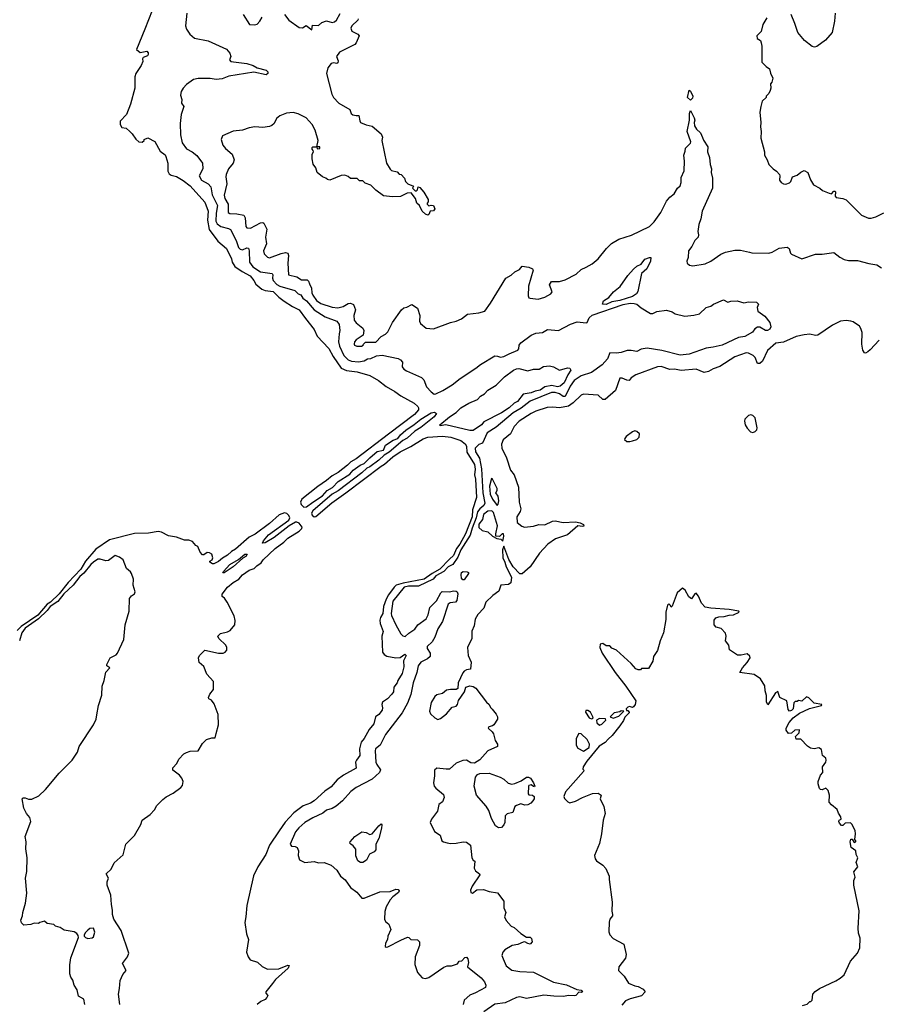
# Model space of a CAD drawing. Extents: x 2087054 to 2277909, y 548907 to 753496.
# Tile 405 of 444: x 2247617 to 2255167, y 663816 to 672478. Entities that reach past the tile are written whole.
import ezdxf

# ---------------------------------------------------------------- set-up
doc = ezdxf.new("R2010")
doc.units = 0

msp = doc.modelspace()

# ---------------------------------------------------------------- linework, layer by layer
at = {"layer": '0CON20XD'}
for points in [[(2248845.4, 672725), (2248716.2, 672393.8), (2248643.8, 672215), (2248675, 672188.8), (2248735, 672200), (2248746.5, 672186.5), (2248747, 672173), (2248739.4, 672160.6), (2248702.5, 672145), (2248697.5, 672135), (2248699.3, 672110.7), (2248686.2, 672075), (2248636.7, 672005), (2248630, 671975), (2248628, 671875), (2248592.5, 671735), (2248555, 671643.8), (2248500, 671585), (2248500, 671555), (2248515, 671530), (2248552.7, 671522.7), (2248586.7, 671495), (2248606.7, 671475), (2248637, 671427), (2248665, 671402.5), (2248695, 671400), (2248710, 671415), (2248710, 671425), (2248745, 671440), (2248805, 671407.5), (2248851.7, 671321.7), (2248895, 671288), (2248902.5, 671275), (2248918.9, 671215), (2248920.8, 671145), (2248931.5, 671121.5), (2248949.7, 671109.7), (2248995, 671099.4), (2249055, 671064.6), (2249115, 671016.1), (2249245, 670872.9), (2249273.9, 670795), (2249268.4, 670715), (2249282.8, 670632.8), (2249358.9, 670528.9), (2249435.5, 670465), (2249479.1, 670375), (2249485.6, 670345), (2249508, 670308), (2249573.2, 670263.2), (2249642.7, 670225), (2249675.4, 670185), (2249692.3, 670152.4), (2249745, 670106.5), (2249775, 670096.4), (2249845, 670088.4), (2249895, 670036.4), (2249942.4, 670002.4), (2250015, 669954.5), (2250075, 669926.5), (2250128.7, 669848.7), (2250205, 669752), (2250234.2, 669695), (2250335, 669584.5), (2250373.1, 669515), (2250443.7, 669413.7), (2250491.4, 669391.4), (2250585, 669379.8), (2250695, 669348.6), (2250772.3, 669305), (2250839.9, 669250), (2250915, 669208.7), (2250968.1, 669168.1), (2251084.6, 669105), (2251118.8, 669075), (2251124.6, 669065), (2251123.9, 669045), (2251088.9, 669005), (2250859.4, 668830.6), (2250575.5, 668614.5), (2250530.1, 668589.9), (2250500.5, 668559.5), (2250418.2, 668495), (2250365.9, 668465), (2250315.9, 668424.1), (2250237.3, 668372.7), (2250099, 668261), (2250087.6, 668235), (2250092.4, 668212.5), (2250115, 668191), (2250137.8, 668192.3), (2250193.2, 668235), (2250280.9, 668289.1), (2250319.8, 668335), (2250367.2, 668362.8), (2250417.8, 668415), (2250518.8, 668481.1), (2250547.9, 668515), (2250612, 668558), (2250645, 668573.3), (2250695, 668624.2), (2250761.4, 668678.6), (2250815, 668690.3), (2250834.9, 668735.1), (2250899.9, 668780.1), (2250940.7, 668795), (2250964.6, 668825.4), (2251011.9, 668868.1), (2251084.5, 668915.5), (2251145, 668964.2), (2251235, 669018.6), (2251265, 669025.3), (2251282.1, 669015), (2251262.2, 668985), (2251145, 668890.2), (2251091.8, 668858.2), (2251025, 668798), (2250984.9, 668775.1), (2250866.2, 668673.8), (2250821.7, 668648.3), (2250775.7, 668604.3), (2250695.1, 668544.9), (2250668.3, 668531.7), (2250625, 668493.1), (2250417.8, 668332.2), (2250364.6, 668305), (2250195, 668158), (2250184.3, 668135.7), (2250188.7, 668118.7), (2250205, 668105.2), (2250222.3, 668107.7), (2250361.5, 668228.5), (2250485.5, 668314.5), (2250795, 668550.4), (2250825, 668566.6), (2250898.2, 668631.8), (2250963.3, 668676.7), (2251055, 668724), (2251165, 668790), (2251205, 668804.8), (2251334.9, 668815.1), (2251409.5, 668805), (2251495, 668774.8), (2251535, 668747.4), (2251545.2, 668725.1), (2251549, 668675), (2251615, 668563.6), (2251622.1, 668525), (2251616.6, 668475), (2251624.8, 668435.2), (2251634.8, 668275), (2251598.7, 668165), (2251595.8, 668105), (2251538, 667955), (2251488, 667865), (2251456.9, 667825), (2251430.3, 667765), (2251395, 667731.7), (2251312.3, 667645), (2251243.9, 667606.1), (2251175, 667557.1), (2250988.1, 667521.9), (2250927.8, 667502.2), (2250908.7, 667485), (2250861, 667419), (2250840.8, 667379.2), (2250817.5, 667315), (2250811.6, 667255), (2250790.3, 667219.8), (2250785.2, 667195), (2250787.3, 667167.3), (2250812.7, 667095), (2250802, 667055), (2250808.1, 666915), (2250823.1, 666895), (2250845, 666880), (2250925, 666865.4), (2250962.2, 666867.8), (2251003.9, 666896.1), (2251015.8, 666885), (2250992.1, 666837.9), (2250994.7, 666785), (2250980.4, 666725), (2250941.4, 666665), (2250936.9, 666645), (2250908, 666605), (2250903.3, 666565), (2250890, 666545), (2250852.5, 666505), (2250806.4, 666473.6), (2250800, 666455), (2250807.5, 666425), (2250804, 666405), (2250775, 666366.2), (2250745.9, 666344.1), (2250730.8, 666285), (2250691.4, 666235), (2250647.5, 666155), (2250618.3, 666121.7), (2250605.7, 666065), (2250609.2, 666005), (2250578, 665965), (2250570, 665945), (2250576.2, 665893.8), (2250465, 665830.6), (2250409.1, 665790.9), (2250355, 665728.6), (2250299.1, 665690.9), (2250207.5, 665605), (2250175, 665585.9), (2250108.7, 665561.3), (2250028.5, 665501.5), (2249951.2, 665418.8), (2249897.8, 665342.2), (2249814.8, 665215.2), (2249781.2, 665135), (2249710.3, 665025), (2249673.6, 664946.4), (2249614.7, 664685.3), (2249606.2, 664585), (2249595.5, 664535), (2249612, 664435), (2249630, 664385), (2249611.4, 664275), (2249625, 664232.5), (2249645, 664206.7), (2249708.3, 664188.3), (2249748.8, 664148.8), (2249795, 664126.2), (2249895, 664128.6), (2249975, 664160), (2249987.5, 664157.5), (2249976.7, 664135), (2249866.7, 664035), (2249840.4, 663999.5), (2249782.5, 663925), (2249780, 663915), (2249797.5, 663895), (2249790, 663875), (2249775, 663860), (2249737.7, 663842.3), (2249705, 663813.3)], [(2249085.7, 672535), (2249075.8, 672425), (2249084, 672395), (2249111.7, 672351.7), (2249155, 672314.3), (2249275, 672291.4), (2249435, 672220), (2249465.5, 672184.5), (2249472.9, 672155), (2249462.5, 672125), (2249475, 672110), (2249613.3, 672093.3), (2249668.8, 672075), (2249705, 672054.2), (2249785, 672033.3), (2249800, 672020), (2249800, 672005), (2249785, 671994.2), (2249675, 672017.1), (2249455, 671980.8), (2249396.8, 671956.8), (2249345, 671952.2), (2249290.7, 671960.7), (2249185, 671959.5), (2249145, 671950.6), (2249085, 671907.1), (2249053.8, 671876.2), (2249037.8, 671845), (2249032, 671815), (2249042, 671775), (2249040, 671745), (2249059.2, 671715), (2249037.8, 671645), (2249027.9, 671565), (2249029.5, 671465), (2249044.5, 671395), (2249085, 671342.5), (2249134, 671315), (2249173.8, 671283.8), (2249224.4, 671215), (2249227.5, 671165), (2249194, 671105), (2249215.6, 671065), (2249274.7, 671034.7), (2249298.5, 671008.5), (2249308, 670938), (2249356.7, 670845), (2249344.8, 670775), (2249341.3, 670705), (2249352.7, 670682.7), (2249385, 670659.4), (2249452.4, 670642.4), (2249471.2, 670631.2), (2249521.1, 670535), (2249541.6, 670475), (2249555, 670458.5), (2249575, 670452.5), (2249615, 670470.5), (2249627.6, 670467.6), (2249634.1, 670445), (2249637.1, 670345), (2249667.4, 670305), (2249735, 670259.4), (2249836, 670246), (2249843.3, 670235), (2249840.3, 670205), (2249846.1, 670185), (2249877.1, 670147.1), (2249905, 670133.1), (2250036, 670096), (2250065, 670066.5), (2250089, 670059), (2250107.8, 670027.8), (2250139.5, 670005), (2250205.4, 669925), (2250303.9, 669863.9), (2250406, 669825), (2250426, 669796), (2250432.9, 669745), (2250426.6, 669713.4), (2250419.5, 669645), (2250428.5, 669605), (2250467.9, 669525), (2250505, 669485.3), (2250535, 669473.2), (2250595, 669468.5), (2250645, 669478.2), (2250675, 669494.2), (2250705, 669497.8), (2250755, 669520.8), (2250805, 669526.7), (2250945, 669497.2), (2250966.6, 669485), (2250981.8, 669465), (2250981.5, 669425), (2250994.7, 669404.7), (2251018.3, 669388.3), (2251150.6, 669330.6), (2251169.4, 669309.4), (2251195, 669247.1), (2251235, 669203.3), (2251262.5, 669185), (2251275, 669185.7), (2251336.7, 669215), (2251419.2, 669265), (2251489, 669321), (2251627.7, 669412.3), (2251670.5, 669445), (2251795, 669520), (2251819.3, 669519.3), (2251845, 669510), (2251875, 669514), (2251920.2, 669539.8), (2251998.8, 669571.2), (2252007.2, 669582.8), (2252010.4, 669615), (2252023.6, 669636.4), (2252115, 669702.1), (2252155, 669721.6), (2252214.3, 669725.8), (2252257.2, 669752.8), (2252355, 669742.5), (2252461.8, 669798.2), (2252520.4, 669819.5), (2252598.9, 669811.1), (2252605.8, 669815), (2252623.8, 669856.2), (2252651.1, 669878.9), (2252925, 669971.5), (2252985, 669983.3), (2253021.5, 669981.5), (2253044.2, 669974.2), (2253083, 669943)], [(2249582.5, 672525), (2249637, 672437), (2249685, 672434.2), (2249705, 672438.8), (2249730, 672465), (2249749.7, 672500.3)], [(2249944.2, 672524.2), (2249982.5, 672475), (2250075, 672410), (2250105, 672406.7), (2250135, 672426.2), (2250185, 672390), (2250191.2, 672428.8), (2250245, 672427.5), (2250275, 672452.5), (2250315, 672467.5), (2250365, 672452.5), (2250385, 672460), (2250403.3, 672475), (2250435, 672533.3)], [(2254786.7, 672535), (2254783.3, 672465), (2254762.5, 672365), (2254703, 672297), (2254627, 672243), (2254605, 672237.5), (2254585, 672242.5), (2254517.5, 672295), (2254460, 672365), (2254433.3, 672445), (2254400, 672525)], [(2250592.5, 672485), (2250590, 672475), (2250536.7, 672425), (2250527.5, 672405), (2250538.3, 672378.3), (2250589.4, 672349.4), (2250601.2, 672335), (2250576.7, 672275), (2250565, 672261.2), (2250428.3, 672191.7), (2250403.3, 672155), (2250416.7, 672115), (2250415, 672100), (2250406.2, 672093.8), (2250375, 672100), (2250355, 672093.3), (2250326.7, 672055), (2250313.8, 672005), (2250361.7, 671821.7), (2250375, 671793.3), (2250424.2, 671744.2), (2250519.3, 671689.3), (2250532.5, 671652.5), (2250545, 671640), (2250575, 671636.7), (2250600, 671635), (2250607, 671587), (2250615, 671572.5), (2250663, 671553), (2250715, 671542.5), (2250796, 671475), (2250806.7, 671445), (2250802.5, 671415), (2250841.2, 671215), (2250875, 671162.5), (2250885, 671152.5), (2250935, 671140), (2250955, 671120), (2250970, 671115), (2251000, 671085), (2251010, 671055), (2251030, 671035), (2251080, 671015), (2251072.5, 670995), (2251093.9, 670973.9), (2251105, 670972.5), (2251115, 670980), (2251121.7, 671008.3), (2251135, 671002.5), (2251170.4, 670960.5), (2251207.5, 670895), (2251210, 670875), (2251200, 670865), (2251200, 670855), (2251215, 670840), (2251235, 670847.5), (2251255, 670842.5), (2251268, 670815), (2251255, 670796.2), (2251227.5, 670792.5), (2251216.1, 670763.9), (2251205, 670757.5), (2251185, 670767.5), (2251157.5, 670795), (2251133.6, 670843.6), (2251110, 670865), (2251096.7, 670905), (2251060, 670955), (2251025, 670952.5), (2250965, 670922.5), (2250895, 670918.8), (2250815, 670930), (2250748.3, 670978.3), (2250705, 671022.5), (2250655, 671040), (2250635, 671060), (2250605, 671060), (2250585, 671080), (2250525, 671080), (2250505, 671100), (2250475, 671110), (2250445, 671107.5), (2250395, 671087.5), (2250345, 671067.5), (2250325, 671072.5), (2250310, 671085), (2250280, 671095), (2250232.5, 671135), (2250220, 671175), (2250198.3, 671208.3), (2250187.5, 671255), (2250187.5, 671295), (2250200, 671315), (2250198.3, 671328.3), (2250188.3, 671338.3), (2250190, 671355), (2250195, 671360), (2250230, 671360), (2250231.7, 671341.7), (2250257.5, 671345), (2250255, 671360), (2250230, 671360), (2250242.5, 671415), (2250215.8, 671505), (2250188, 671555), (2250135, 671614), (2250065, 671650.8), (2250022.7, 671662.7), (2249964.4, 671655.6), (2249905, 671633.8), (2249875, 671610), (2249855, 671563.8), (2249835, 671546.2), (2249815, 671538.8), (2249755, 671530), (2249685, 671536.2), (2249635, 671528), (2249575, 671506), (2249493, 671497), (2249398.8, 671455), (2249390, 671425), (2249402, 671375), (2249425.8, 671345.8), (2249485, 671296.2), (2249502.2, 671245), (2249494.4, 671215), (2249454.4, 671165), (2249432.7, 671117.3), (2249430, 671095), (2249437.9, 671035), (2249416.2, 670933.8), (2249421.3, 670905), (2249450, 670855), (2249451.1, 670781.1), (2249463.3, 670773.3), (2249525, 670771.1), (2249587.5, 670757.5), (2249600, 670735), (2249605, 670657.5), (2249615.5, 670645.6), (2249646.2, 670645), (2249735, 670692.1), (2249755, 670694.4), (2249765, 670688.6), (2249790, 670635), (2249778.8, 670565), (2249787.7, 670505), (2249761.2, 670445), (2249767, 670417), (2249795, 670389.2), (2249815, 670384.3), (2249915, 670420.9), (2249955, 670429.3), (2249974.2, 670425), (2249980.7, 670405), (2249974.8, 670335), (2249980, 670235), (2250055, 670217.2), (2250095, 670188.4), (2250145, 670190.4), (2250157.5, 670177.5), (2250164.4, 670154.4), (2250183.7, 670115), (2250186.5, 670075), (2250194.9, 670054.9), (2250227.9, 670007.9), (2250265, 669980), (2250365, 669949.7), (2250414.2, 669944.2), (2250460, 669955), (2250505, 669982.5), (2250525, 669984), (2250552, 669972), (2250569.6, 669925), (2250553.9, 669875), (2250558.2, 669835), (2250575, 669812.5), (2250633.8, 669765), (2250643.9, 669743.9), (2250637.5, 669702.5), (2250575, 669662), (2250560.8, 669645), (2250557.5, 669625), (2250562.5, 669615), (2250582.5, 669605), (2250623.3, 669606.7), (2250636.4, 669613.6), (2250640, 669625), (2250658.3, 669641.7), (2250748.3, 669641.7), (2250795, 669692.5), (2250835, 669712.5), (2250855, 669732.5), (2250894.3, 669815.7), (2250974.1, 669925.9), (2250995, 669942.5), (2251021.7, 669948.3), (2251065, 669972.5), (2251115, 669940), (2251136.7, 669875), (2251132.5, 669825), (2251142.5, 669805), (2251190, 669765), (2251255, 669760), (2251405.8, 669814.2), (2251455, 669826), (2251502.7, 669847.3), (2251555, 669887.5), (2251655, 669900), (2251705.8, 669914.2), (2251756.7, 669985), (2251892, 670205), (2251939.1, 670230.9), (2251969.6, 670260.5), (2252010.7, 670279.3), (2252035, 670310), (2252095, 670302), (2252125, 670287.1), (2252132.9, 670275), (2252092, 670135), (2252089.3, 670049.3), (2252095, 670032.5), (2252105, 670027.5), (2252175, 670020), (2252235, 670038), (2252288.8, 670065), (2252298, 670085), (2252276, 670145), (2252294.3, 670175.7), (2252363.9, 670176.1), (2252415, 670190), (2252510.7, 670239.3), (2252555, 670280), (2252599.6, 670300.5)], [(2254187.5, 672495), (2254152.5, 672435), (2254137, 672373), (2254100, 672335), (2254101.7, 672311.7), (2254130, 672295), (2254137.5, 672275), (2254142.5, 672245), (2254142.5, 672105), (2254180, 672065), (2254210, 672045), (2254218.3, 672008.3), (2254240, 671965), (2254231.7, 671928.3), (2254220, 671915), (2254222.5, 671875), (2254217.5, 671855), (2254205, 671830), (2254180, 671805), (2254180, 671795), (2254145, 671760), (2254133.3, 671715), (2254126.7, 671665), (2254133.3, 671575), (2254130, 671535), (2254136.4, 671493.6), (2254133.3, 671435), (2254167.5, 671315), (2254167.5, 671285), (2254190, 671245), (2254203.3, 671205), (2254242.5, 671165), (2254272.5, 671145), (2254297.5, 671115), (2254302.5, 671105), (2254297.5, 671065), (2254312.5, 671045), (2254335, 671033.3), (2254355, 671032.5), (2254385, 671042.5), (2254397.5, 671055), (2254412.5, 671095), (2254455, 671110), (2254485, 671137.5), (2254515, 671150), (2254547.5, 671135), (2254570.4, 671070.5), (2254596.7, 671025), (2254653.3, 670995), (2254675.8, 670975.8), (2254735, 670951.2), (2254755, 670947.5), (2254775, 670970), (2254785, 670970), (2254790, 670965), (2254787.5, 670925), (2254797.5, 670915), (2254855.6, 670905.6), (2254884.2, 670894.2), (2255019.3, 670759.3), (2255080.7, 670730.7)], [(2253515, 671770), (2253490, 671795), (2253505, 671857.5), (2253515, 671850), (2253535.7, 671805), (2253532.7, 671787.3), (2253515, 671770)], [(2252599.6, 670300.5), (2252650.4, 670329.5), (2252705, 670373.8), (2252776.7, 670465), (2252821.7, 670508.3), (2252884.1, 670545.9), (2252997.7, 670582.3), (2253155, 670660), (2253195, 670700), (2253255, 670782.5), (2253305, 670882.5), (2253335, 670917.5), (2253372.5, 670945), (2253402.5, 670995), (2253424, 671016), (2253433.8, 671045), (2253435, 671090), (2253460.7, 671149.3), (2253463.8, 671235), (2253456.7, 671285), (2253469.3, 671320.7), (2253470.7, 671349.3), (2253515, 671392.5), (2253520, 671405), (2253486, 671495), (2253506.2, 671595), (2253506.4, 671653.6), (2253515, 671680), (2253548.8, 671615), (2253553.8, 671595), (2253547.7, 671572.3), (2253552, 671545), (2253567.5, 671515), (2253603.6, 671483.6), (2253622, 671442), (2253629.3, 671419.3), (2253668.3, 671358.3), (2253664.2, 671315), (2253682, 671265), (2253688, 671205), (2253701.2, 671165), (2253698, 671135), (2253710, 671085), (2253710.6, 670995), (2253617.7, 670792.3), (2253606, 670725), (2253590, 670675), (2253580.8, 670615), (2253586.2, 670585), (2253582, 670565), (2253554.7, 670535.3), (2253528.2, 670481.8), (2253498, 670445), (2253496.7, 670385), (2253483.8, 670355), (2253486.7, 670335), (2253508.3, 670318.3), (2253535, 670312), (2253645, 670331.2), (2253695, 670353.8), (2253782.5, 670415), (2253825, 670432), (2253905, 670450.6), (2253955, 670451.9), (2254035, 670434), (2254055, 670428), (2254205, 670423.8), (2254235, 670433.8), (2254295, 670468.8), (2254365, 670476), (2254382.5, 670465), (2254394.3, 670425), (2254405, 670414), (2254495, 670374), (2254615, 670414), (2254675, 670414.2), (2254775, 670430), (2254828.3, 670388.3), (2254867.3, 670367.3), (2254905, 670359.2), (2254985, 670360.8), (2255085, 670332.5), (2255155, 670321.2), (2255195, 670296)], [(2255080.7, 670730.7), (2255105, 670733.3), (2255145, 670743.8), (2255215, 670778.8)], [(2252775, 669972.5), (2252743.3, 669975), (2252750.8, 670005), (2252796.2, 670033.8), (2252837.3, 670085), (2252898.3, 670131.7), (2252965, 670228.9), (2253015, 670284.4), (2253045, 670311.1), (2253081.5, 670328.5), (2253115, 670370.9), (2253155, 670385.8), (2253167.5, 670385), (2253163.8, 670355), (2253132.2, 670285), (2253085.4, 670244.6), (2253053, 670087), (2253040.9, 670065), (2253005, 670041.8), (2252895, 670007.1), (2252823.2, 669996.8), (2252775, 669972.5)], [(2253083, 669943), (2253165, 669894.4), (2253185, 669894), (2253220.3, 669909.7), (2253305, 669924), (2253355, 669908.8), (2253381.7, 669891.7), (2253465, 669870), (2253545, 669878.6), (2253595, 669890.8), (2253655, 669947.5), (2253695, 669958), (2253717.5, 669975), (2253805, 670013.3), (2253845, 669992.5), (2253869.3, 670000.7), (2253925, 670003.8), (2253985, 669986), (2254025, 669996.2), (2254095, 669993.3), (2254112.5, 669975), (2254102.5, 669945), (2254107.5, 669915), (2254170.8, 669870.8), (2254213.9, 669813.9), (2254221.2, 669775), (2254212, 669755), (2254192.5, 669745), (2254175, 669744.5), (2254125, 669773.8), (2254105, 669773.8), (2254081.7, 669758.3), (2254059.8, 669730.2), (2253995, 669691.8), (2253938, 669682), (2253795, 669613.6), (2253715, 669598.2), (2253655, 669588.9), (2253505, 669536.1), (2253425, 669528.3), (2253265, 669566.8), (2253135, 669587), (2253080.8, 669579.2), (2253045, 669559.3), (2252995, 669568.8), (2252958.5, 669568.5), (2252905, 669551), (2252865, 669545.2), (2252805, 669547.1), (2252786.8, 669495), (2252737.9, 669442.1), (2252644.3, 669375.7), (2252555, 669344.2), (2252492.5, 669305), (2252456.5, 669255), (2252415, 669163.5), (2252395, 669162.3), (2252365, 669187), (2252325, 669199), (2252292.2, 669197.8), (2252105, 669121.3), (2252028.1, 669061.9), (2251955, 669018.7), (2251806.2, 668893.8), (2251727.6, 668842.5), (2251686.6, 668753.4), (2251655, 668740.8), (2251621.6, 668708.4), (2251625, 668676), (2251659.5, 668619.5), (2251676.8, 668526.8), (2251688.4, 668315), (2251705.8, 668225), (2251699.7, 668205), (2251663.7, 668175), (2251642.5, 668147.5), (2251631.7, 668095), (2251596, 668004), (2251577.5, 667942.5), (2251497.2, 667815), (2251469, 667751), (2251424.7, 667685.3), (2251384.8, 667665), (2251345.4, 667624.6), (2251275, 667585.4), (2251253.1, 667555), (2251122.5, 667495), (2251035, 667494.7), (2250998.9, 667485), (2250898.4, 667361.6), (2250882.2, 667255), (2250885, 667235.6), (2250923.6, 667153.6), (2250968.1, 667075), (2250985, 667057.5), (2251007.1, 667052.9), (2251037.6, 667082.4), (2251090.4, 667115), (2251116.9, 667155), (2251192, 667208), (2251208, 667242), (2251224.3, 667305.7), (2251282.9, 667365), (2251319.3, 667435), (2251331.9, 667448.1), (2251394.2, 667445.8), (2251435, 667454.7), (2251455, 667451.1), (2251463.9, 667443.9), (2251468.3, 667428.3), (2251460.4, 667369.6), (2251450, 667355), (2251403, 667347), (2251383.9, 667335), (2251335.3, 667185), (2251295, 667120), (2251268, 667045), (2251243.3, 667005), (2251200.7, 666965), (2251201.2, 666945), (2251225.3, 666905), (2251227.9, 666875), (2251203.1, 666855), (2251145.7, 666825), (2251120, 666795), (2251110.5, 666735), (2251078.4, 666645), (2251055, 666542), (2251026.1, 666465), (2250980.6, 666379.4), (2250835, 666188.8), (2250785.4, 666095), (2250745.5, 666064.5), (2250741.6, 666045), (2250750, 665945), (2250757.1, 665925), (2250788.9, 665878.9), (2250780.3, 665855), (2250715, 665797.8), (2250575, 665722.5), (2250530.2, 665689.8), (2250454.6, 665605.4), (2250399.6, 665560.4), (2250365, 665539.5), (2250313.8, 665525), (2250281.2, 665498.8), (2250195, 665458), (2250125, 665415.7), (2250071.4, 665368.6), (2250042.5, 665335), (2249995.7, 665225.7), (2250006.9, 665206.9), (2250040, 665205), (2250057.5, 665195), (2250067.5, 665165), (2250066.2, 665125), (2250077, 665087), (2250125, 665063.3), (2250205, 665072.5), (2250245, 665060), (2250293, 665063), (2250355, 665041.2), (2250405, 664996.7), (2250436.7, 664945), (2250480.3, 664910.3), (2250525, 664844.3), (2250581.5, 664801.5), (2250625, 664750), (2250645, 664749.4), (2250785, 664806), (2250875, 664808.1), (2250925, 664828.9), (2250946.4, 664826.4), (2250952.9, 664815), (2250949.4, 664800.6), (2250897.1, 664762.9), (2250873.9, 664736.1), (2250839.5, 664675), (2250827, 664633), (2250823.5, 664565), (2250834.7, 664544.7), (2250862.3, 664522.3), (2250881.2, 664475), (2250853.8, 664415), (2250850, 664385), (2250833.8, 664355), (2250830, 664325), (2250839.3, 664319.3), (2250855, 664321.4), (2250968.9, 664381.1), (2251027.3, 664407.3), (2251037.5, 664405), (2251055, 664387.5), (2251115, 664384), (2251132.5, 664365), (2251131.9, 664335), (2251095.7, 664234.3), (2251092.3, 664167.7), (2251116.2, 664095), (2251155, 664048.8), (2251184.1, 664044.1), (2251215, 664052.5), (2251346.2, 664143.8), (2251375, 664155.6), (2251415, 664156), (2251450, 664165), (2251466.7, 664173.3), (2251480, 664195), (2251505, 664200), (2251531.7, 664228.3), (2251545, 664230), (2251556.4, 664216.4), (2251562.5, 664185), (2251553.3, 664145), (2251675, 664050.6), (2251705.7, 664015), (2251715.8, 663985), (2251713.3, 663965), (2251625, 663915.8), (2251575, 663895.7), (2251526.3, 663853.7), (2251515.4, 663814.6)], [(2255175, 669660), (2255097, 669573), (2255074.3, 669555.7), (2255055, 669543.8), (2255045, 669546.7), (2255031.1, 669571.1), (2255023.3, 669625), (2255024.2, 669725), (2255015, 669762.5), (2255002.7, 669782.7), (2254945, 669820.8), (2254925, 669827.1), (2254885, 669830.8), (2254835, 669825.8), (2254765, 669791.9), (2254636.4, 669703.6), (2254615, 669700.5), (2254565, 669711.8), (2254515, 669706), (2254445, 669690), (2254335, 669641.1), (2254265, 669631.4), (2254191.7, 669568.3), (2254150, 669475), (2254125, 669452.9), (2254104.4, 669454.4), (2254084.4, 669505), (2254068, 669525), (2254025.4, 669545.4), (2254005, 669546.9), (2253905, 669512.1), (2253775, 669427.1), (2253714.5, 669405.6), (2253675, 669382.5), (2253635, 669375.6), (2253565, 669402.5), (2253435, 669392.9), (2253375, 669403.8), (2253335, 669400.9), (2253256.4, 669426.4), (2253225, 669425.5), (2253035, 669353.8), (2252995, 669326.2), (2252975.7, 669304.3), (2252955, 669306.5), (2252915, 669325.5), (2252894.5, 669325.6), (2252856, 669215), (2252765, 669137.5), (2252745, 669136.7), (2252705, 669175.6), (2252575, 669184.4), (2252554.7, 669175.3), (2252483.1, 669106.9), (2252442.4, 669077.6), (2252363, 669063), (2252305, 669070), (2252255, 669066.9), (2252156.1, 669033.9), (2252115, 669014), (2252007.7, 668945), (2251965, 668900.5), (2251931.8, 668835), (2251869.2, 668780.8), (2251852.7, 668745), (2251857.3, 668707.3), (2251896.3, 668623.7), (2251933.2, 668515), (2251965.4, 668475), (2252004.6, 668365), (2252008.5, 668235), (2252024.5, 668175), (2252018.9, 668151.1), (2251988, 668105), (2251992.5, 668055), (2252031.7, 668021.7), (2252055, 668014), (2252135, 668022.5), (2252183, 668037), (2252235, 668035.6), (2252303.4, 668066.6), (2252325, 668070.6), (2252394.6, 668054.6), (2252505, 668061.9), (2252545, 668052.9), (2252575, 668038.5), (2252577.8, 668022.2), (2252565, 668018.4), (2252525, 668025.6), (2252435, 667945.7), (2252330, 667910), (2252262.5, 667865), (2252187.5, 667785), (2252106.2, 667663.8), (2252035, 667601.8), (2252015, 667603.4), (2251955.1, 667665.1), (2251917.9, 667727.9), (2251875, 667847.5), (2251863.8, 667815), (2251864.2, 667745), (2251884.5, 667705), (2251895.9, 667665), (2251942.5, 667575), (2251935.6, 667525), (2251915, 667509.2), (2251847, 667503), (2251830.3, 667449.7), (2251776.3, 667413.7), (2251717, 667353), (2251697.5, 667302.5), (2251645.8, 667245), (2251622.5, 667205), (2251614.1, 667145.9), (2251591.7, 667098.3), (2251593.8, 667035), (2251554.3, 666955), (2251561.4, 666885), (2251586.9, 666825), (2251580, 666765), (2251545, 666757.5), (2251524.1, 666745.9), (2251515, 666732.5), (2251473.8, 666645), (2251470, 666595), (2251455, 666586.7), (2251406.4, 666586.4), (2251371.2, 666578.8), (2251335, 666550), (2251285, 666538.8), (2251266.2, 666525), (2251235, 666472.5), (2251220, 666395), (2251230.7, 666370.7), (2251266.4, 666336.4), (2251295, 666322.5), (2251318.3, 666331.7), (2251369.6, 666370.5), (2251420.7, 666429.3), (2251455, 666440), (2251466.7, 666455), (2251475, 666490), (2251527.5, 666565), (2251540, 666605), (2251575, 666617.5), (2251605, 666611.2), (2251627.7, 666597.7), (2251722.5, 666475), (2251746.7, 666455), (2251756.4, 666426.4), (2251772, 666412), (2251807.7, 666367.7), (2251818.8, 666345), (2251818.8, 666325), (2251785.5, 666274.4), (2251774.4, 666265.6), (2251742.9, 666257.1), (2251736.7, 666245), (2251773.1, 666213.1), (2251784, 666195), (2251798.3, 666138.3), (2251818.8, 666105), (2251817.5, 666085), (2251735, 666046.7), (2251663, 665967), (2251615, 665937.5), (2251585, 665940), (2251545, 665963.3), (2251515, 665961.2), (2251455, 665938), (2251395, 665886), (2251366.1, 665883.9), (2251285.9, 665894.1), (2251264.2, 665875), (2251265.9, 665825.9), (2251256.2, 665765), (2251261.5, 665735), (2251275, 665717.1), (2251343, 665663), (2251348.6, 665635), (2251335, 665597.5), (2251304, 665575), (2251292, 665515), (2251236.9, 665445), (2251225.5, 665415), (2251265.5, 665335.5), (2251313.3, 665305), (2251330, 665255), (2251344.2, 665244.2), (2251376.7, 665236.7), (2251405, 665230), (2251455, 665233.1), (2251516.9, 665246.9), (2251545, 665241.2), (2251580, 665215), (2251593.6, 665103.6), (2251603.6, 665083.6), (2251620, 665075), (2251612.5, 665015), (2251625, 664990), (2251660, 664965), (2251662.5, 664955), (2251596, 664855), (2251580.7, 664819.3), (2251585, 664800), (2251600, 664795), (2251636.2, 664823.8), (2251694.3, 664825.7), (2251745, 664808.6), (2251817.4, 664797.4), (2251873.5, 664725), (2251873.1, 664665), (2251892, 664625), (2251880.8, 664585), (2251894.4, 664554.4), (2251940, 664505), (2251965, 664492), (2252025, 664438.6), (2252075, 664406.2), (2252105, 664406.2), (2252118.8, 664395), (2252123.3, 664365), (2252105, 664346.7), (2252085, 664350), (2252060, 664365), (2252045, 664364), (2251998, 664342), (2251947.5, 664332.5), (2251883.8, 664295), (2251866, 664275), (2251858, 664245), (2251868, 664215), (2251895.8, 664155), (2251945, 664116.7), (2252015, 664104), (2252135, 664098.1), (2252311.7, 664011.7), (2252425, 663988.5), (2252515, 663945.8), (2252555, 663940), (2252566.7, 663925), (2252555, 663920), (2252535, 663922.5), (2252508, 663895), (2252495, 663890.9), (2252445, 663893.9), (2252395, 663885.4), (2252315, 663886.6), (2252225, 663897.5), (2252075, 663868.5), (2252015, 663881.1), (2251985, 663877.2), (2251885, 663827.9), (2251795, 663816.9), (2251698.8, 663751.2)], [(2251575, 668863.4), (2251365, 668913.3), (2251313.9, 668903.9), (2251310.6, 668915), (2251395, 668983.3), (2251455, 669022), (2251495, 669063.7), (2251565.8, 669105), (2251641.9, 669138.1), (2251669.4, 669165), (2251705, 669186.5), (2251735, 669220), (2251807, 669263), (2251880.6, 669335), (2251960.6, 669395), (2251985, 669407.1), (2252005, 669409.2), (2252085, 669388.5), (2252135, 669404), (2252185, 669402.5), (2252223.6, 669426.4), (2252275, 669433.1), (2252310, 669425), (2252365, 669396.2), (2252435, 669414), (2252455, 669411.2), (2252463.8, 669395), (2252437.5, 669352.5), (2252405, 669282.7), (2252370.8, 669255), (2252345, 669247.9), (2252295, 669261.5), (2252235, 669248.8), (2252195, 669218.1), (2252149, 669211), (2252115, 669195.3), (2252045, 669184.6), (2251995, 669118.4), (2251966.3, 669103.7), (2251921.3, 669065), (2251855, 669020.8), (2251699.2, 668940.8), (2251678.9, 668915), (2251605, 668863.8), (2251575, 668863.4)], [(2254065, 668846.2), (2254085, 668854.6), (2254099, 668871), (2254103.3, 668886.7), (2254084.6, 668975), (2254065, 668996.9), (2254045, 669000.9), (2254025, 668996.2), (2253995, 668963.8), (2253990.8, 668945), (2253997.7, 668915), (2254014.3, 668884.3), (2254042.8, 668852.8), (2254065, 668846.2)], [(2252983.6, 668766.4), (2253005, 668773.8), (2253045, 668786), (2253065.8, 668805), (2253067.1, 668835), (2253045, 668856.7), (2253025, 668860.6), (2253005, 668852.9), (2252948.8, 668811.2), (2252938.8, 668795), (2252936.7, 668785), (2252955, 668768.8), (2252983.6, 668766.4)], [(2251815, 668203.3), (2251825, 668216.7), (2251831.1, 668245), (2251825, 668286.7), (2251804.2, 668315), (2251815, 668337.5), (2251815.4, 668355), (2251775.6, 668435), (2251765, 668441.2), (2251748.8, 668375), (2251755.4, 668305), (2251775, 668260.6), (2251815, 668203.3)], [(2248496.9, 663815), (2248486, 663905), (2248495.9, 663954.1), (2248500, 664025), (2248525, 664077.5), (2248552.5, 664115), (2248521.2, 664175), (2248565.7, 664235), (2248576.1, 664266.1), (2248508.8, 664465), (2248445.6, 664565), (2248433.1, 664605), (2248434, 664645), (2248423.6, 664693.6), (2248418.8, 664775), (2248386.7, 664865), (2248386.4, 664893.6), (2248396.7, 664925), (2248377.5, 664965), (2248422.5, 665005), (2248448.3, 665061.7), (2248528.1, 665131.9), (2248548.8, 665225), (2248625, 665302.5), (2248680.7, 665399.3), (2248695, 665437.5), (2248764.2, 665485.8), (2248803.6, 665526.4), (2248822.5, 665565), (2248875, 665617.5), (2248905, 665642.5), (2248965, 665672.5), (2249035, 665723.3), (2249048.3, 665741.7), (2249053.3, 665775), (2249043.3, 665805), (2249021.2, 665831.2), (2248962.5, 665875), (2248963, 665897), (2248997.5, 665935), (2249017, 665973), (2249060.7, 666019.3), (2249085, 666032.5), (2249117, 666043), (2249185, 666047.5), (2249225, 666110), (2249260, 666145), (2249305, 666160), (2249335, 666160), (2249345, 666200), (2249366, 666275), (2249363.3, 666365), (2249328.3, 666458.3), (2249303, 666493), (2249280, 666505), (2249277.5, 666515), (2249287.5, 666545), (2249320, 666585), (2249320, 666655), (2249261.3, 666721.3), (2249235, 666787.5), (2249195, 666822.5), (2249188.8, 666865), (2249196.7, 666885), (2249245, 666932.5), (2249365, 666906.7), (2249405, 666906.7), (2249425, 666913.3), (2249438.3, 666931.7), (2249438.8, 666955), (2249430, 666975), (2249367.5, 667035), (2249360, 667055), (2249383, 667077), (2249445, 667093.3), (2249466.7, 667105), (2249508, 667155), (2249512.3, 667192.3), (2249502, 667235), (2249440, 667355), (2249417.7, 667387.7), (2249397.5, 667405), (2249396.7, 667425), (2249443.9, 667485), (2249495, 667528.4), (2249544, 667556), (2249575.4, 667595), (2249635, 667635.8), (2249679.4, 667650.6), (2249702.3, 667675), (2249741.1, 667698.9), (2249757.5, 667725), (2249863.8, 667826.2), (2249938.7, 667881.3), (2249974.2, 667915.8), (2250075, 667978.1), (2250097.3, 668002.7), (2250099.5, 668015), (2250075, 668048.9), (2250055, 668058), (2250043.6, 668056.4), (2249985.3, 668025), (2249855, 667922.4), (2249775, 667874.7), (2249752.6, 667872.6), (2249760, 667895), (2249805.2, 667945), (2249984.5, 668075.5), (2249991.1, 668095), (2249982.7, 668115), (2249965, 668132.6), (2249945, 668139.7), (2249898.6, 668121.4), (2249815, 668045.2), (2249687.5, 667952.5), (2249635.2, 667924.8), (2249515, 667820.6), (2249479.6, 667800.4), (2249445, 667767.9), (2249399.2, 667740.8), (2249365, 667710.5), (2249325, 667691.2), (2249311.2, 667691.2), (2249290, 667705), (2249290, 667715), (2249310, 667725), (2249316.4, 667743.6), (2249307.5, 667775), (2249285, 667787.5), (2249265, 667790), (2249235, 667770), (2249225, 667770), (2249203, 667793), (2249183, 667843), (2249165, 667852.5), (2249137, 667887), (2249105, 667900), (2249065, 667898.8), (2248996.9, 667926.9), (2248925, 667937.3), (2248865, 667968.5), (2248835, 667974.5), (2248749.1, 667960.9), (2248625, 667958.7), (2248407.7, 667902.3), (2248285, 667819.6), (2248196.7, 667713.3), (2248154, 667645), (2248042.4, 667527.6), (2247965, 667428.7), (2247888.8, 667355), (2247858.9, 667335), (2247775, 667240.7), (2247629.3, 667140.7), (2247595.8, 667105)], [(2251865, 667890), (2251875.5, 667935), (2251870, 667955), (2251860, 667955), (2251835, 667931.2), (2251803.3, 667933.3), (2251802.5, 667955), (2251818.9, 668025), (2251782.9, 668142.9), (2251767.5, 668157.5), (2251735, 668155.8), (2251696, 668125), (2251688, 668082), (2251655, 668039.1), (2251655, 668010), (2251683.4, 667983.4), (2251735, 667972.5), (2251775, 667935.8), (2251812.5, 667915), (2251848.6, 667908.6), (2251865, 667890)], [(2248188.8, 663815), (2248180.7, 663860.7), (2248135, 663887.5), (2248123.3, 663945), (2248096.7, 663985), (2248085, 664030), (2248066.1, 664056.1), (2248058.8, 664085), (2248056.4, 664163.6), (2248066.2, 664225), (2248132.5, 664405), (2248131.7, 664421.7), (2248119.3, 664439.3), (2248095, 664452.5), (2248008.3, 664468.3), (2247971.7, 664491.7), (2247933, 664503), (2247917, 664517), (2247858.3, 664528.3), (2247835, 664547.5), (2247793, 664537), (2247781.7, 664528.3), (2247745, 664530), (2247715, 664517.5), (2247653, 664513), (2247633, 664533), (2247627.5, 664555), (2247642.5, 664595), (2247643, 664623), (2247666.7, 664705), (2247678.8, 664795), (2247666.7, 664925), (2247680, 664985), (2247682.5, 665105), (2247670, 665185), (2247673.3, 665245), (2247663.6, 665293.6), (2247715.7, 665425), (2247705, 665460), (2247676.7, 665495), (2247652.3, 665542.3), (2247637.5, 665625), (2247646.7, 665633.3), (2247665, 665633.8), (2247695, 665620), (2247725, 665620), (2247785, 665650), (2247843.9, 665706.1), (2247965, 665850), (2248076.8, 665963.2), (2248124, 666035), (2248140, 666085), (2248265.7, 666275), (2248288, 666325), (2248295.8, 666364.2), (2248310, 666445), (2248338.8, 666535), (2248341.2, 666615), (2248358.6, 666665), (2248373, 666737), (2248410, 666775), (2248383.3, 666793.3), (2248383.8, 666805), (2248411.1, 666865), (2248465, 666891.5), (2248475.8, 666904.2), (2248533.8, 667025), (2248543.8, 667155), (2248578.8, 667275), (2248583.6, 667386.4), (2248600.7, 667409.3), (2248625, 667427.5), (2248633.3, 667445), (2248614.2, 667504.2), (2248618.8, 667555), (2248601.1, 667605), (2248590.8, 667620.8), (2248555, 667650), (2248527.3, 667725), (2248495, 667749.6), (2248455, 667764.2), (2248398.9, 667721.1), (2248375, 667718.5), (2248325, 667731.5), (2248305, 667730.9), (2248265.6, 667705), (2248242.3, 667685), (2248181, 667609), (2248145, 667579.5), (2248085.8, 667504.2), (2248005, 667426.6), (2247950.8, 667359.2), (2247885, 667316.4), (2247858.8, 667281.2), (2247782.5, 667207.5), (2247663.8, 667125), (2247634.2, 667085), (2247616.1, 667013.9)], [(2249402.9, 667612.9), (2249408, 667625), (2249465, 667684.5), (2249541.7, 667728.3), (2249596, 667775), (2249618.1, 667775), (2249605, 667755.6), (2249579.1, 667740.9), (2249494.4, 667665), (2249415, 667613.3), (2249402.9, 667612.9)], [(2251525, 667550), (2251515, 667550), (2251502.5, 667565), (2251498.1, 667595), (2251502.5, 667615), (2251517.3, 667622.7), (2251551.5, 667621.5), (2251564, 667615), (2251562.5, 667605), (2251525, 667550)], [(2254500, 663805), (2254541.7, 663818.3), (2254565, 663840), (2254575, 663840), (2254586.4, 663853.6), (2254592.5, 663905), (2254610.7, 663929.3), (2254650, 663955), (2254795, 664022), (2254833.3, 664045), (2254866.7, 664075), (2254923.3, 664195), (2254983.6, 664266.4), (2255005.9, 664314.1), (2255007, 664397), (2254991.7, 664441.7), (2254988.8, 664485), (2254998.8, 664638.8), (2254952.5, 664865), (2254952.5, 664905), (2254962.5, 664935), (2254953, 664983), (2254986.7, 665025), (2254972.5, 665065), (2254986.7, 665105), (2254972.5, 665135), (2254970, 665165), (2254930, 665195), (2254920, 665245), (2254925, 665270), (2254938.3, 665268.3), (2254955, 665240), (2254970, 665245), (2254970, 665255), (2254960, 665265), (2254966.7, 665315), (2254962.5, 665345), (2254935, 665400), (2254921.7, 665411.7), (2254875, 665410), (2254855, 665390), (2254845, 665390), (2254825, 665410), (2254820, 665425), (2254823.6, 665436.4), (2254840, 665445), (2254837.5, 665465), (2254816.7, 665496.7), (2254805, 665530), (2254755, 665570), (2254736.2, 665595), (2254736.7, 665655), (2254725, 665697.5), (2254705, 665716.7), (2254675, 665703.3), (2254660, 665705), (2254650, 665715), (2254637.5, 665755), (2254637.5, 665775), (2254659.3, 665830.7), (2254680, 665855), (2254676.7, 665905), (2254705, 665947.5), (2254710, 665965), (2254705, 665982.5), (2254676.4, 666006.4), (2254666.8, 666056.8), (2254645, 666072), (2254603.9, 666063.9), (2254570.4, 666070.5), (2254545, 666086.7), (2254485, 666150), (2254445, 666150), (2254438.3, 666171.7), (2254470, 666205), (2254475, 666230), (2254433, 666227), (2254405, 666202.5), (2254378.3, 666198.3), (2254358.3, 666228.3), (2254357.5, 666245), (2254383.8, 666295), (2254418.8, 666335), (2254475, 666378), (2254561.7, 666418.3), (2254666.4, 666443.6), (2254670, 666455), (2254604.1, 666464.1), (2254555, 666512.5), (2254535, 666520), (2254495, 666482.5), (2254465, 666490), (2254455, 666480), (2254435, 666480), (2254423, 666467), (2254417.5, 666415), (2254405, 666401.2), (2254385, 666393.8), (2254375, 666410), (2254362.5, 666485), (2254302.5, 666515), (2254285, 666567.5), (2254263.3, 666555), (2254195, 666450), (2254183, 666477), (2254183.6, 666533.6), (2254172.5, 666575), (2254169.3, 666619.3), (2254130.7, 666680.7), (2254076.4, 666716.4), (2253950, 666735), (2253973.3, 666775), (2254015, 666822.5), (2254040, 666865), (2254038.3, 666878.3), (2254015, 666900), (2253961.7, 666888.3), (2253928.3, 666888.3), (2253857.5, 666935), (2253852.5, 666975), (2253822.5, 667015), (2253830, 667055), (2253825, 667082.5), (2253785, 667123.3), (2253742.5, 667135), (2253724, 667155), (2253723.8, 667195), (2253740, 667215), (2253765, 667224), (2253813, 667227), (2253855, 667240.6), (2253895, 667242.5), (2253942.5, 667265), (2253940, 667275), (2253855, 667290.6), (2253695, 667301.9), (2253645, 667311.4), (2253612.9, 667345), (2253585, 667406.7), (2253565, 667432.5), (2253552.7, 667427.3), (2253525, 667382.5), (2253501.7, 667401.7), (2253469.3, 667459.3), (2253445, 667477.5), (2253397.5, 667435), (2253355, 667320), (2253345, 667310), (2253340, 667325), (2253325, 667340), (2253313, 667327), (2253298, 667265), (2253297.9, 667202.1)], [(2253297.9, 667202.1), (2253279.4, 667085), (2253250, 667015), (2253225, 666927.5), (2253191.2, 666875), (2253183.3, 666835), (2253145, 666770), (2253085, 666770), (2253075, 666760), (2253055, 666757.5), (2253035, 666767.5), (2252993.9, 666813.9), (2252865, 666932.5), (2252825, 666950), (2252805, 666970), (2252775, 666970), (2252745, 666990), (2252720, 666985), (2252717.5, 666955), (2252740, 666905), (2252853.8, 666733.8), (2252947.1, 666615), (2253036.2, 666485), (2253030, 666455), (2253015, 666432.5), (2253005, 666427.5), (2252980, 666435), (2252965, 666430), (2252950, 666415), (2252951.7, 666401.7), (2252965, 666400), (2252977, 666387), (2252975, 666380), (2252937, 666343), (2252926.1, 666313.9), (2252893.3, 666265), (2252828, 666182), (2252790.3, 666149.7), (2252765, 666118), (2252712.2, 666087.8), (2252605, 665956), (2252573.3, 665905), (2252570, 665885), (2252577, 665877), (2252576.2, 665865), (2252416.2, 665685), (2252402.5, 665645), (2252407, 665627), (2252437, 665597), (2252455, 665590), (2252505, 665604.4), (2252565, 665635.6), (2252655, 665671.2), (2252703, 665673), (2252730, 665655), (2252722.5, 665625), (2252752.5, 665555), (2252766.7, 665495), (2252747, 665437), (2252733.8, 665315), (2252715, 665230), (2252671.2, 665125), (2252676.7, 665095), (2252688.3, 665078.3), (2252745, 665040), (2252770.7, 665010.7), (2252800, 664945), (2252800, 664915), (2252827.5, 664715), (2252824.3, 664635.7), (2252830, 664605), (2252829.2, 664595), (2252807.1, 664565), (2252800.9, 664539.1), (2252798, 664455), (2252807.7, 664427.7), (2252835, 664396.2), (2252930, 664345), (2252950, 664255), (2252945, 664223.3), (2252886.2, 664145), (2252884, 664115), (2252933, 664063), (2252971.5, 664001.5), (2253025, 663978), (2253055, 663973.3), (2253098.3, 663948.3), (2253117.5, 663925), (2253085, 663890), (2252985.9, 663864.1), (2252944.2, 663845.8), (2252910.9, 663809.1)], [(2252645, 666327.5), (2252655, 666330), (2252660, 666335), (2252657.5, 666345), (2252636.4, 666386.4), (2252611.7, 666401.7), (2252595, 666400), (2252592.5, 666385), (2252625, 666337.5), (2252645, 666327.5)], [(2252835, 666333.3), (2252885, 666350), (2252930, 666395), (2252905, 666397.5), (2252895, 666390), (2252845, 666380), (2252810, 666345), (2252835, 666333.3)], [(2252715, 666272.5), (2252735, 666280), (2252770, 666315), (2252768.3, 666328.3), (2252715, 666330), (2252690, 666315), (2252693, 666293), (2252715, 666272.5)], [(2252575, 666043.3), (2252623.3, 666075), (2252627.5, 666105), (2252606.7, 666145), (2252555, 666196.7), (2252535, 666200), (2252510, 666155), (2252510, 666095), (2252525, 666070), (2252575, 666043.3)], [(2251827.3, 665367.3), (2251802, 665385), (2251765, 665451.2), (2251741.5, 665521.5), (2251719.3, 665559.3), (2251634.7, 665655), (2251612.2, 665735), (2251626.1, 665813.9), (2251642.4, 665837.6), (2251662.6, 665847.4), (2251745, 665850.3), (2251840.8, 665815), (2251875, 665797.2), (2251911.8, 665761.8), (2251945, 665752.3), (2251972.2, 665757.8), (2252027.5, 665782.5), (2252075, 665815.7), (2252092.5, 665815), (2252108.8, 665805), (2252136, 665765), (2252146.7, 665735), (2252145, 665730), (2252135, 665732.5), (2252115, 665746.7), (2252095, 665742.5), (2252090, 665735), (2252087, 665667), (2252095, 665660), (2252125.9, 665655.9), (2252141.2, 665645), (2252140, 665625), (2252129.4, 665605), (2252111.9, 665585), (2252085, 665570), (2252059.5, 665569.5), (2252025, 665581.2), (2251985, 665565.8), (2251971.2, 665555), (2251953.8, 665505), (2251905, 665491.8), (2251887, 665473), (2251884.5, 665415), (2251875, 665394.2), (2251855, 665373.1), (2251827.3, 665367.3)], [(2250615, 665062.5), (2250589.3, 665079.3), (2250573.6, 665123.6), (2250571.7, 665181.7), (2250549.3, 665209.3), (2250527.5, 665225), (2250520, 665235), (2250522.5, 665245), (2250565, 665293.3), (2250625, 665333.8), (2250665, 665328), (2250695, 665310.8), (2250715, 665315.6), (2250775, 665387.5), (2250795, 665403.3), (2250801.2, 665395), (2250797.8, 665365), (2250776.1, 665275), (2250750, 665225), (2250750, 665175), (2250735, 665156.7), (2250693.6, 665136.4), (2250666.8, 665083.2), (2250635, 665063.3), (2250615, 665062.5)], [(2248216.4, 664396.4), (2248255, 664400), (2248265, 664410), (2248277.7, 664452.3), (2248265, 664486.7), (2248235, 664482.5), (2248215, 664469.2), (2248191.2, 664445), (2248182.5, 664425), (2248182.5, 664415), (2248195, 664403.3), (2248216.4, 664396.4)]]:
    msp.add_lwpolyline(points, dxfattribs=at)

doc.saveas('drawing.dxf')
